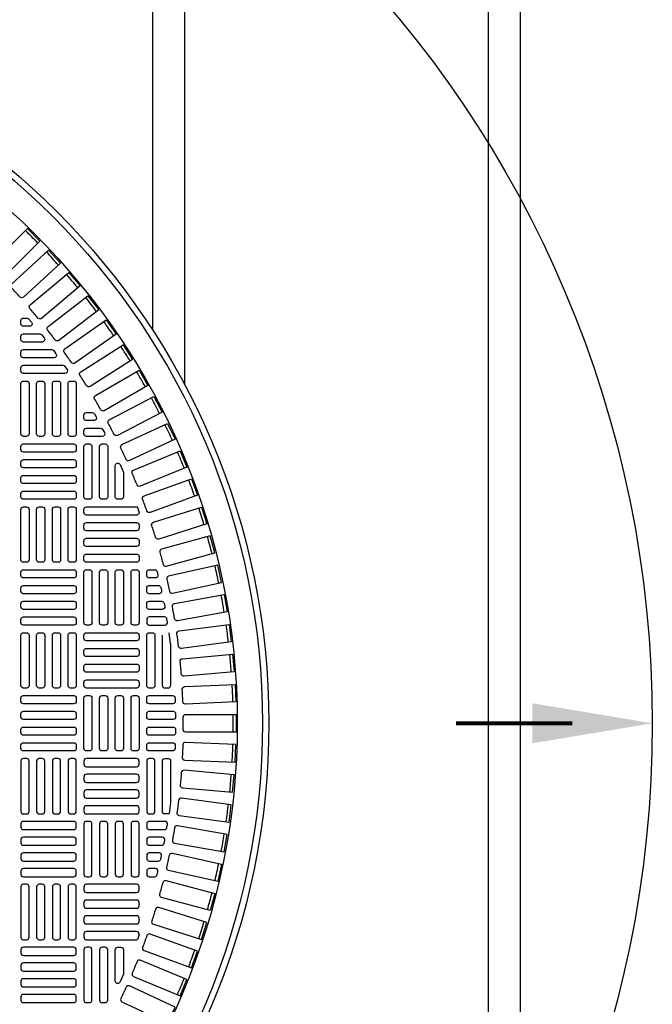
# Model space of a CAD drawing. Extents: x -169 to 7270, y -140 to 2984.
# Tile 470 of 656: x 1536 to 1556, y 1308 to 1339. Entities that reach past the tile are written whole.
import ezdxf

# ---------------------------------------------------------------- set-up
doc = ezdxf.new("R2010")
doc.units = 0
doc.header["$MEASUREMENT"] = 0
for name, color, linetype in [('TANK-MANHOLE-COVER-40', 2, 'CONTINUOUS'), ('TANK-MANHOLE-COVER-HATCH-40', 252, 'CONTINUOUS'), ('TANK-SLOPE', 3, 'CONTINUOUS'), ('TANK-UST-RIB', 7, 'CONTINUOUS')]:
    doc.layers.add(name, color=color, linetype=linetype)

msp = doc.modelspace()

# ---------------------------------------------------------------- linework, layer by layer
at = {"layer": 'TANK-MANHOLE-COVER-40', "color": 4, "linetype": 'Continuous'}
msp.add_circle((1521.25755, 1317.00983), 22.63902, dxfattribs=at)
at = {"layer": 'TANK-MANHOLE-COVER-40', "color": 1, "linetype": 'Continuous'}
msp.add_circle((1521.25755, 1317.00983), 22.44094, dxfattribs=at)
at = {"layer": 'TANK-MANHOLE-COVER-40', "color": 2, "linetype": 'Continuous'}
msp.add_circle((1521.25755, 1317.00983), 21.65354, dxfattribs=at)
at = {"layer": 'TANK-MANHOLE-COVER-HATCH-40', "linetype": 'Continuous'}
for p, q in [((1539.84023, 1323.62318), (1539.78437, 1323.77808)), ((1540.82448, 1319.49732), (1540.77823, 1319.83746)), ((1539.84023, 1310.39648), (1539.78437, 1310.24157))]:
    msp.add_line(p, q, dxfattribs=at)
for points in [[(1535.50982, 1330.9848, 0.00491171), (1535.23252, 1331.26209, -0.41709369), (1535.23197, 1331.37399), (1536.34621, 1332.48823), (1536.73595, 1332.09848), (1535.62172, 1330.98425, -0.41709369), (1535.50982, 1330.9848)], [(1536.67358, 1329.68945, 0.00491171), (1536.42151, 1329.98986, -0.41709369), (1536.43072, 1330.10138), (1537.63783, 1331.11427), (1537.99212, 1330.69204), (1536.78501, 1329.67915, -0.41709369), (1536.67358, 1329.68945)], [(1537.72002, 1328.29761, 0.00491171), (1537.49509, 1328.61884, -0.41709369), (1537.51398, 1328.72913), (1538.80478, 1329.63296), (1539.12092, 1329.18146), (1537.83013, 1328.27763, -0.41709369), (1537.72002, 1328.29761)], [(1538.19672, 1327.56878, 0.00491171), (1537.98601, 1327.89952, -0.41709369), (1538.0097, 1328.00889), (1539.33869, 1328.85555), (1539.63484, 1328.39068), (1538.30585, 1327.54402, -0.41709369), (1538.19672, 1327.56878)], [(1538.64117, 1326.81985, 0.00491171), (1538.44509, 1327.15947, -0.41709369), (1538.47353, 1327.2677), (1539.83818, 1328.05558), (1540.11377, 1327.57825), (1538.74912, 1326.79036, -0.41709369), (1538.64117, 1326.81985)], [(1539.05253, 1326.05225, 0.00491171), (1538.87146, 1326.4001, -0.41709369), (1538.90458, 1326.50699), (1540.30231, 1327.23459), (1540.55681, 1326.74569), (1539.15909, 1326.01808, -0.41709369), (1539.05253, 1326.05225)], [(1539.43002, 1325.26744, 0.00491171), (1539.26429, 1325.62285, -0.41709369), (1539.30205, 1325.72819), (1540.73018, 1326.39414), (1540.96312, 1325.8946), (1539.53499, 1325.22865, -0.41709369), (1539.43002, 1325.26744)], [(1539.77292, 1324.46691, 0.00491171), (1539.62285, 1324.82921, -0.41709369), (1539.66516, 1324.93281), (1541.12098, 1325.53583), (1541.33191, 1325.0266), (1539.87609, 1324.42358, -0.41709369), (1539.77292, 1324.46691)], [(1539.34811, 1324.87013), (1539.34811, 1324.09644), (1539.34811, 1324.09644, -0.41421356), (1539.26937, 1324.0177), (1539.17094, 1324.0177), (1539.17094, 1324.0177, -0.41421356), (1539.0922, 1324.09644), (1539.0922, 1325.07024, -0.80700564), (1539.24266, 1325.10275), (1539.34108, 1324.88562, -0.10680341), (1539.34811, 1324.85311)], [(1540.08057, 1323.65218, 0.00491171), (1539.94644, 1324.02069, -0.41709369), (1539.99324, 1324.12234), (1541.47398, 1324.66128), (1541.66249, 1324.14334), (1540.18175, 1323.6044, -0.41709369), (1540.08057, 1323.65218)], [(1539.84023, 1323.62318), (1539.84023, 1323.60432, -0.41421356), (1539.76149, 1323.52558), (1538.18669, 1323.52558, -0.41421356), (1538.10795, 1323.60432), (1538.10795, 1323.70274, -0.41421356), (1538.18669, 1323.78148), (1539.76149, 1323.78148, -0.07385003), (1539.78437, 1323.77808, -0.07385003)], [(1540.35239, 1322.82481, 0.00491171), (1540.23447, 1323.19882, -0.41709369), (1540.28565, 1323.29833), (1541.78849, 1323.77217), (1541.95423, 1323.2465), (1540.45139, 1322.77266, -0.41709369), (1540.35239, 1322.82481)], [(1540.58786, 1321.98637, 0.41709369), (1540.68449, 1321.92995), (1542.20657, 1322.33779), (1542.06391, 1322.87019), (1540.54184, 1322.46235, 0.41709369), (1540.48636, 1322.36517, -0.00491171), (1540.58786, 1321.98637)], [(1540.78654, 1321.13846, 0.41709369), (1540.88062, 1321.07787), (1542.41903, 1321.41893), (1542.29974, 1321.95705), (1540.76132, 1321.61599, 0.41709369), (1540.70166, 1321.52132, -0.00491171), (1540.78654, 1321.13846)], [(1540.94804, 1320.28269, 0.00491171), (1540.87994, 1320.66889, -0.41709369), (1540.94367, 1320.76086), (1542.4955, 1321.03449), (1542.59122, 1320.49169), (1541.03939, 1320.21806, -0.41709369), (1540.94804, 1320.28269)], [(1541.07206, 1319.42069, 0.00491171), (1541.02087, 1319.80949, -0.41709369), (1541.08855, 1319.8986), (1542.65084, 1320.10428), (1542.72279, 1319.55781), (1541.1605, 1319.35213, -0.41709369), (1541.07206, 1319.42069)], [(1541.15836, 1318.5541, 0.00491171), (1541.12418, 1318.94476, -0.41709369), (1541.19569, 1319.03083), (1542.76546, 1319.16817), (1542.8135, 1318.61909), (1541.24372, 1318.48175, -0.41709369), (1541.15836, 1318.5541)], [(1541.21722, 1317.20591, -0.41709369), (1541.29596, 1317.28542), (1542.87173, 1317.28542), (1542.87173, 1316.73424), (1541.29596, 1316.73424, -0.41709369), (1541.21722, 1316.81375, 0.00491171), (1541.21722, 1317.20591)], [(1541.15836, 1315.46556, -0.00491171), (1541.12418, 1315.0749, 0.41709369), (1541.19569, 1314.98882), (1542.76546, 1314.85149), (1542.8135, 1315.40057), (1541.24372, 1315.53791, 0.41709369), (1541.15836, 1315.46556)], [(1541.07206, 1314.59897, -0.00491171), (1541.02087, 1314.21017, 0.41709369), (1541.08855, 1314.12106), (1542.65084, 1313.91538), (1542.72279, 1314.46185), (1541.1605, 1314.66752, 0.41709369), (1541.07206, 1314.59897)], [(1540.94804, 1313.73697, -0.00491171), (1540.87994, 1313.35077, 0.41709369), (1540.94367, 1313.25879), (1542.4955, 1312.98516), (1542.59122, 1313.52797), (1541.03939, 1313.8016, 0.41709369), (1540.94804, 1313.73697)], [(1540.78654, 1312.88119, -0.41709369), (1540.88062, 1312.94178), (1542.41903, 1312.60072), (1542.29974, 1312.06261), (1540.76132, 1312.40367, -0.41709369), (1540.70166, 1312.49834, 0.00491171), (1540.78654, 1312.88119)], [(1540.58786, 1312.03328, -0.41709369), (1540.68449, 1312.08971), (1542.20657, 1311.68187), (1542.06391, 1311.14947), (1540.54184, 1311.55731, -0.41709369), (1540.48636, 1311.65449, 0.00491171), (1540.58786, 1312.03328)], [(1540.35239, 1311.19484, -0.00491171), (1540.23447, 1310.82084, 0.41709369), (1540.28565, 1310.72133), (1541.78849, 1310.24749), (1541.95423, 1310.77316), (1540.45139, 1311.247, 0.41709369), (1540.35239, 1311.19484)], [(1540.08057, 1310.36747, -0.00491171), (1539.94644, 1309.99897, 0.41709369), (1539.99324, 1309.89732), (1541.47398, 1309.35838), (1541.66249, 1309.87632), (1540.18175, 1310.41526, 0.41709369), (1540.08057, 1310.36747)], [(1539.34811, 1309.16654, -0.10680341), (1539.34108, 1309.13403), (1539.24266, 1308.91691, -0.80700564), (1539.0922, 1308.94942), (1539.0922, 1309.92321, -0.41421356), (1539.17094, 1310.00195), (1539.17094, 1310.00195), (1539.26937, 1310.00195, -0.41421356), (1539.34811, 1309.92321), (1539.34811, 1309.92321), (1539.34811, 1309.14953)], [(1539.77292, 1309.55275, -0.00491171), (1539.62285, 1309.19044, 0.41709369), (1539.66516, 1309.08685), (1541.12098, 1308.48383), (1541.33191, 1308.99305), (1539.87609, 1309.59608, 0.41709369), (1539.77292, 1309.55275)], [(1539.43002, 1308.75221, -0.00491171), (1539.26429, 1308.3968, 0.41709369), (1539.30205, 1308.29146), (1540.73018, 1307.62551), (1540.96312, 1308.12505), (1539.53499, 1308.791, 0.41709369), (1539.43002, 1308.75221)]]:
    msp.add_lwpolyline(points, format="xyb", dxfattribs=at)
for points in [[(1535.84523, 1330.75076), (1537.00701, 1331.81534), (1537.37938, 1331.40897), (1536.2176, 1330.34439, -0.41709369), (1536.10583, 1330.34982, 0.00491171), (1535.8409, 1330.63895, -0.41709369)], [(1537.21236, 1329.00445, 0.00491946), (1536.97326, 1329.31606, -0.41709369), (1536.98732, 1329.42708), (1538.23746, 1330.38634), (1538.573, 1329.94906), (1537.32236, 1328.98942, -0.41710279)], [(1536.13944, 1329.50983), (1536.13944, 1329.60825), (1536.13944, 1329.60825, -0.41421356), (1536.21818, 1329.68699), (1536.33141, 1329.68699, -0.2239262), (1536.39216, 1329.65835), (1536.47333, 1329.55993, -0.63408546), (1536.41258, 1329.43109), (1536.21818, 1329.43109), (1536.21818, 1329.43109, -0.41421356)], [(1536.21818, 1329.19487), (1536.72943, 1329.19487, -0.23232365), (1536.79175, 1329.16426), (1536.86777, 1329.06584, -0.62295027), (1536.80546, 1328.93896), (1536.21818, 1328.93896), (1536.21818, 1328.93896, -0.41421356), (1536.13944, 1329.0177), (1536.13944, 1329.11613), (1536.13944, 1329.11613, -0.41421356)], [(1536.21818, 1328.70274), (1537.10219, 1328.70274, -0.24054885), (1537.16597, 1328.67017), (1537.23721, 1328.57175, -0.61218964), (1537.17343, 1328.44684), (1536.21818, 1328.44684), (1536.21818, 1328.44684, -0.41421356), (1536.13944, 1328.52558), (1536.13944, 1328.624), (1536.13944, 1328.624, -0.41421356)], [(1536.21818, 1328.21062), (1537.45142, 1328.21062, -0.24862232), (1537.51658, 1328.17608), (1537.58335, 1328.07765, -0.60176538), (1537.51819, 1327.95471), (1536.21818, 1327.95471), (1536.21818, 1327.95471, -0.41421356), (1536.13944, 1328.03345), (1536.13944, 1328.13188), (1536.13944, 1328.13188, -0.41421356)], [(1538.18669, 1326.73424), (1538.37194, 1326.73424, -0.27209959), (1538.44073, 1326.69381), (1538.49554, 1326.59538, -0.57220395), (1538.42675, 1326.47833), (1538.18669, 1326.47833), (1538.18669, 1326.47833, -0.41421356), (1538.10795, 1326.55707), (1538.10795, 1326.6555), (1538.10795, 1326.6555, -0.41421356)], [(1538.18669, 1326.24211), (1538.62786, 1326.24211, -0.26794919), (1538.69605, 1326.20274), (1538.75288, 1326.10432, -0.57735027), (1538.68468, 1325.98621), (1538.18669, 1325.98621), (1538.18669, 1325.98621, -0.41421356), (1538.10795, 1326.06495), (1538.10795, 1326.16337), (1538.10795, 1326.16337, -0.41421356)], [(1538.18669, 1324.0177, -0.41421356), (1538.10795, 1324.09644), (1538.10795, 1325.67125, -0.41421356), (1538.18669, 1325.74999), (1538.28511, 1325.74999, -0.41421356), (1538.36385, 1325.67125), (1538.36385, 1324.09644, -0.41421356), (1538.28511, 1324.0177)], [(1538.67881, 1324.0177, -0.41421356), (1538.60007, 1324.09644), (1538.60007, 1325.67125, -0.41421356), (1538.67881, 1325.74999), (1538.77724, 1325.74999, -0.41421356), (1538.85598, 1325.67125), (1538.85598, 1324.09644, -0.41421356), (1538.77724, 1324.0177)], [(1539.84023, 1323.11219, -0.41421356), (1539.76149, 1323.03345), (1538.18669, 1323.03345, -0.41421356), (1538.10795, 1323.11219), (1538.10795, 1323.21062, -0.41421356), (1538.18669, 1323.28936), (1539.76149, 1323.28936, -0.41421356), (1539.84023, 1323.21062)], [(1539.84023, 1322.62006, -0.41421356), (1539.76149, 1322.54132), (1538.18669, 1322.54132, -0.41421356), (1538.10795, 1322.62006), (1538.10795, 1322.71849, -0.41421356), (1538.18669, 1322.79723), (1539.76149, 1322.79723, -0.41421356), (1539.84023, 1322.71849)], [(1539.84023, 1322.12794, -0.41421356), (1539.76149, 1322.0492), (1538.18669, 1322.0492, -0.41421356), (1538.10795, 1322.12794), (1538.10795, 1322.22636, -0.41421356), (1538.18669, 1322.3051), (1539.76149, 1322.3051, -0.41421356), (1539.84023, 1322.22636)], [(1540.15519, 1321.81298), (1540.32637, 1321.81298, -0.34573684), (1540.40287, 1321.7529), (1540.42688, 1321.65448, -0.48617467), (1540.35039, 1321.55707), (1540.15519, 1321.55707), (1540.15519, 1321.55707, -0.41421356), (1540.07645, 1321.63581), (1540.07645, 1321.73424), (1540.07645, 1321.73424, -0.41421356)], [(1540.15519, 1321.32085), (1540.4416, 1321.32085, -0.35291937), (1540.51855, 1321.25881), (1540.53991, 1321.16039, -0.47828469), (1540.46296, 1321.06495), (1540.15519, 1321.06495), (1540.15519, 1321.06495, -0.41421356), (1540.07645, 1321.14369), (1540.07645, 1321.24211), (1540.07645, 1321.24211, -0.41421356)], [(1540.15519, 1320.82873), (1540.54358, 1320.82873, -0.36009445), (1540.62093, 1320.76472), (1540.63968, 1320.6663, -0.47048611), (1540.56233, 1320.57282), (1540.15519, 1320.57282, -0.41421356), (1540.07645, 1320.65156), (1540.07645, 1320.74999), (1540.07645, 1320.74999, -0.41421356)], [(1540.07645, 1320.25786), (1540.07645, 1320.25786), (1540.07645, 1320.15943, 0.41421356), (1540.15519, 1320.08069), (1540.64871, 1320.08069, 0.46277143), (1540.72641, 1320.1722), (1540.71023, 1320.27063, 0.36726762), (1540.63253, 1320.3366), (1540.15519, 1320.3366, 0.41421356)], [(1540.15519, 1318.11219, -0.41421356), (1540.07645, 1318.19093), (1540.07645, 1319.76573, -0.41421356), (1540.15519, 1319.84447), (1540.25362, 1319.84447, -0.41421356), (1540.33236, 1319.76573), (1540.33236, 1318.19093, -0.41421356), (1540.25362, 1318.11219)], [(1542.83913, 1318.22795), (1542.86318, 1317.6773), (1541.28891, 1317.60856, -0.41709369), (1541.20678, 1317.68457, 0.00491171), (1541.18967, 1318.07635, -0.41709369), (1541.26486, 1318.15922)], [(1540.89078, 1317.62006), (1540.15519, 1317.62006, -0.41421356), (1540.07645, 1317.6988), (1540.07645, 1317.79723, -0.41421356), (1540.15519, 1317.87597), (1540.88709, 1317.87597, -0.40329122), (1540.96578, 1317.80018), (1540.96946, 1317.70175, -0.20378141), (1540.94749, 1317.64418, -0.20378141)], [(1540.90188, 1317.12794), (1540.15519, 1317.12794, -0.41421356), (1540.07645, 1317.20668), (1540.07645, 1317.3051, -0.41421356), (1540.15519, 1317.38384), (1540.90065, 1317.38384, -0.41056424), (1540.97939, 1317.30609), (1540.98062, 1317.20766, -0.20053403), (1540.95791, 1317.15135, -0.20053403)], [(1540.90302, 1316.89172, -0.41977873), (1540.98175, 1316.81148), (1540.97988, 1316.71306, -0.40867021), (1540.90116, 1316.63581), (1540.15519, 1316.63581), (1540.15519, 1316.63581, -0.41421356), (1540.07645, 1316.71455), (1540.07645, 1316.81298), (1540.07645, 1316.81298, -0.41421356), (1540.15519, 1316.89172)], [(1540.14364, 1316.14454), (1540.13983, 1316.1452), (1540.13606, 1316.14605), (1540.13234, 1316.14708), (1540.12867, 1316.14829), (1540.12506, 1316.14968), (1540.12153, 1316.15125), (1540.11807, 1316.15298), (1540.11471, 1316.15489), (1540.11145, 1316.15696), (1540.10829, 1316.15918), (1540.10524, 1316.16156), (1540.10231, 1316.16408), (1540.09951, 1316.16675), (1540.09685, 1316.16955), (1540.09433, 1316.17247), (1540.09195, 1316.17552), (1540.08972, 1316.17868), (1540.08765, 1316.18195), (1540.08575, 1316.18531), (1540.08401, 1316.18876), (1540.08245, 1316.19229), (1540.08106, 1316.1959), (1540.07984, 1316.19957), (1540.07881, 1316.20329), (1540.07797, 1316.20707), (1540.0773, 1316.21087), (1540.07683, 1316.21471), (1540.07655, 1316.21856), (1540.07645, 1316.22243), (1540.07645, 1316.32085), (1540.07655, 1316.32472), (1540.07683, 1316.32857), (1540.0773, 1316.33241), (1540.07797, 1316.33621), (1540.07881, 1316.33998), (1540.07984, 1316.34371), (1540.08106, 1316.34738), (1540.08245, 1316.35098), (1540.08401, 1316.35452), (1540.08575, 1316.35797), (1540.08765, 1316.36133), (1540.08972, 1316.3646), (1540.09195, 1316.36776), (1540.09433, 1316.3708), (1540.09685, 1316.37373), (1540.09951, 1316.37653), (1540.10231, 1316.37919), (1540.10524, 1316.38172), (1540.10829, 1316.3841), (1540.11145, 1316.38632), (1540.11471, 1316.38839), (1540.11807, 1316.39029), (1540.12153, 1316.39203), (1540.12506, 1316.3936), (1540.12867, 1316.39499), (1540.13234, 1316.3962), (1540.13606, 1316.39723), (1540.13983, 1316.39808), (1540.14364, 1316.39874), (1540.14747, 1316.39921), (1540.15133, 1316.3995), (1540.15519, 1316.39959), (1540.89078, 1316.39959, -0.42522092), (1540.96946, 1316.31791), (1540.96578, 1316.21948, -0.40329122), (1540.88709, 1316.14369), (1540.15519, 1316.14369), (1540.15133, 1316.14378), (1540.14747, 1316.14407)], [(1542.83913, 1315.7917), (1542.86318, 1316.34236), (1541.28891, 1316.41109, 0.41709369), (1541.20678, 1316.33509, -0.00491171), (1541.18967, 1315.94331, 0.41709369), (1541.26486, 1315.86044)], [(1540.15519, 1315.90747, 0.41421356), (1540.07645, 1315.82873), (1540.07645, 1314.25392, 0.41421356), (1540.15519, 1314.17518), (1540.25362, 1314.17518, 0.41421356), (1540.33236, 1314.25392), (1540.33236, 1315.82873, 0.41421356), (1540.25362, 1315.90747)], [(1540.77823, 1314.1822, -0.10672862), (1540.74574, 1314.17518), (1540.74574, 1314.17518), (1540.64732, 1314.17518, -0.41421356), (1540.56858, 1314.25392), (1540.56858, 1314.25392), (1540.56858, 1315.82873, -0.41421356), (1540.64732, 1315.90747), (1540.64732, 1315.90747), (1540.74574, 1315.90747, -0.41421356), (1540.82448, 1315.82873), (1540.82448, 1315.82873), (1540.82448, 1314.52234)], [(1540.64871, 1313.93896), (1540.15519, 1313.93896, 0.41421356), (1540.07645, 1313.86022), (1540.07645, 1313.7618), (1540.07645, 1313.7618, 0.41421356), (1540.15519, 1313.68306), (1540.63253, 1313.68306, 0.36726762), (1540.71023, 1313.74903), (1540.72641, 1313.84745, 0.46277143)], [(1540.15519, 1313.44684, 0.41421356), (1540.07645, 1313.3681), (1540.07645, 1313.26967), (1540.07645, 1313.26967, 0.41421356), (1540.15519, 1313.19093), (1540.54358, 1313.19093, 0.36009445), (1540.62093, 1313.25494), (1540.63968, 1313.35336, 0.47048611), (1540.56233, 1313.44684)], [(1540.46296, 1312.95471), (1540.15519, 1312.95471), (1540.15519, 1312.95471, 0.41421356), (1540.07645, 1312.87597), (1540.07645, 1312.77754), (1540.07645, 1312.77754, 0.41421356), (1540.15519, 1312.6988), (1540.4416, 1312.6988, 0.35291937), (1540.51855, 1312.76085), (1540.53991, 1312.85927, 0.47828469)], [(1540.35039, 1312.46258), (1540.15519, 1312.46258), (1540.15519, 1312.46258, 0.41421356), (1540.07645, 1312.38384), (1540.07645, 1312.28542), (1540.07645, 1312.28542, 0.41421356), (1540.15519, 1312.20668), (1540.32637, 1312.20668, 0.34573684), (1540.40287, 1312.26676), (1540.42688, 1312.36518, 0.48617467)], [(1538.18669, 1310.00195, 0.41421356), (1538.10795, 1309.92321), (1538.10795, 1308.34841, 0.41421356), (1538.18669, 1308.26967), (1538.28511, 1308.26967, 0.41421356), (1538.36385, 1308.34841), (1538.36385, 1309.92321, 0.41421356), (1538.28511, 1310.00195)], [(1538.67881, 1310.00195, 0.41421356), (1538.60007, 1309.92321), (1538.60007, 1308.34841, 0.41421356), (1538.67881, 1308.26967), (1538.77724, 1308.26967, 0.41421356), (1538.85598, 1308.34841), (1538.85598, 1309.92321, 0.41421356), (1538.77724, 1310.00195)]]:
    msp.add_lwpolyline(points, format="xyb", close=True, dxfattribs=at)
at = {"layer": 'TANK-MANHOLE-COVER-HATCH-40', "linetype": 'Continuous', "flags": 128}
for points in [[(1536.21818, 1325.98621, -0.41421356), (1536.13944, 1326.06495), (1536.13944, 1327.63975, -0.41421356), (1536.21818, 1327.71849), (1536.31661, 1327.71849, -0.41421356), (1536.39535, 1327.63975), (1536.39535, 1326.06495, -0.41421356), (1536.31661, 1325.98621)], [(1536.71031, 1325.98621, -0.41421356), (1536.63157, 1326.06495), (1536.63157, 1327.63975, -0.41421356), (1536.71031, 1327.71849), (1536.80874, 1327.71849, -0.41421356), (1536.88748, 1327.63975), (1536.88748, 1326.06495, -0.41421356), (1536.80874, 1325.98621)], [(1537.20244, 1325.98621, -0.41421356), (1537.1237, 1326.06495), (1537.1237, 1327.63975, -0.41421356), (1537.20244, 1327.71849), (1537.30086, 1327.71849, -0.41421356), (1537.3796, 1327.63975), (1537.3796, 1326.06495, -0.41421356), (1537.30086, 1325.98621)], [(1537.69456, 1325.98621, -0.41421356), (1537.61582, 1326.06495), (1537.61582, 1327.63975, -0.41421356), (1537.69456, 1327.71849), (1537.79299, 1327.71849, -0.41421356), (1537.87173, 1327.63975), (1537.87173, 1326.06495, -0.41421356), (1537.79299, 1325.98621)], [(1536.13944, 1325.67125, -0.41421356), (1536.21818, 1325.74999), (1537.79299, 1325.74999, -0.41421356), (1537.87173, 1325.67125), (1537.87173, 1325.57282, -0.41421356), (1537.79299, 1325.49408), (1536.21818, 1325.49408, -0.41421356), (1536.13944, 1325.57282)], [(1536.13944, 1325.17912, -0.41421356), (1536.21818, 1325.25786), (1537.79299, 1325.25786, -0.41421356), (1537.87173, 1325.17912), (1537.87173, 1325.08069, -0.41421356), (1537.79299, 1325.00195), (1536.21818, 1325.00195, -0.41421356), (1536.13944, 1325.08069)], [(1536.13944, 1324.68699, -0.41421356), (1536.21818, 1324.76573), (1537.79299, 1324.76573, -0.41421356), (1537.87173, 1324.68699), (1537.87173, 1324.58857, -0.41421356), (1537.79299, 1324.50983), (1536.21818, 1324.50983, -0.41421356), (1536.13944, 1324.58857)], [(1536.13944, 1324.19487, -0.41421356), (1536.21818, 1324.27361), (1537.79299, 1324.27361, -0.41421356), (1537.87173, 1324.19487), (1537.87173, 1324.09644, -0.41421356), (1537.79299, 1324.0177), (1536.21818, 1324.0177, -0.41421356), (1536.13944, 1324.09644)], [(1536.21818, 1322.0492, -0.41421356), (1536.13944, 1322.12794), (1536.13944, 1323.70274, -0.41421356), (1536.21818, 1323.78148), (1536.31661, 1323.78148, -0.41421356), (1536.39535, 1323.70274), (1536.39535, 1322.12794, -0.41421356), (1536.31661, 1322.0492)], [(1536.71031, 1322.0492, -0.41421356), (1536.63157, 1322.12794), (1536.63157, 1323.70274, -0.41421356), (1536.71031, 1323.78148), (1536.80874, 1323.78148, -0.41421356), (1536.88748, 1323.70274), (1536.88748, 1322.12794, -0.41421356), (1536.80874, 1322.0492)], [(1537.20244, 1322.0492, -0.41421356), (1537.1237, 1322.12794), (1537.1237, 1323.70274, -0.41421356), (1537.20244, 1323.78148), (1537.30086, 1323.78148, -0.41421356), (1537.3796, 1323.70274), (1537.3796, 1322.12794, -0.41421356), (1537.30086, 1322.0492)], [(1537.69456, 1322.0492, -0.41421356), (1537.61582, 1322.12794), (1537.61582, 1323.70274, -0.41421356), (1537.69456, 1323.78148), (1537.79299, 1323.78148, -0.41421356), (1537.87173, 1323.70274), (1537.87173, 1322.12794, -0.41421356), (1537.79299, 1322.0492)], [(1536.13944, 1321.73424, -0.41421356), (1536.21818, 1321.81298), (1537.79299, 1321.81298, -0.41421356), (1537.87173, 1321.73424), (1537.87173, 1321.63581, -0.41421356), (1537.79299, 1321.55707), (1536.21818, 1321.55707, -0.41421356), (1536.13944, 1321.63581)], [(1538.18669, 1320.08069, -0.41421356), (1538.10795, 1320.15943), (1538.10795, 1321.73424, -0.41421356), (1538.18669, 1321.81298), (1538.28511, 1321.81298, -0.41421356), (1538.36385, 1321.73424), (1538.36385, 1320.15943, -0.41421356), (1538.28511, 1320.08069)], [(1538.67881, 1320.08069, -0.41421356), (1538.60007, 1320.15943), (1538.60007, 1321.73424, -0.41421356), (1538.67881, 1321.81298), (1538.77724, 1321.81298, -0.41421356), (1538.85598, 1321.73424), (1538.85598, 1320.15943, -0.41421356), (1538.77724, 1320.08069)], [(1539.17094, 1320.08069, -0.41421356), (1539.0922, 1320.15943), (1539.0922, 1321.73424, -0.41421356), (1539.17094, 1321.81298), (1539.26937, 1321.81298, -0.41421356), (1539.34811, 1321.73424), (1539.34811, 1320.15943, -0.41421356), (1539.26937, 1320.08069)], [(1539.66307, 1320.08069, -0.41421356), (1539.58433, 1320.15943), (1539.58433, 1321.73424, -0.41421356), (1539.66307, 1321.81298), (1539.76149, 1321.81298, -0.41421356), (1539.84023, 1321.73424), (1539.84023, 1320.15943, -0.41421356), (1539.76149, 1320.08069)], [(1536.13944, 1321.24211, -0.41421356), (1536.21818, 1321.32085), (1537.79299, 1321.32085, -0.41421356), (1537.87173, 1321.24211), (1537.87173, 1321.14369, -0.41421356), (1537.79299, 1321.06495), (1536.21818, 1321.06495, -0.41421356), (1536.13944, 1321.14369)], [(1536.13944, 1320.74999, -0.41421356), (1536.21818, 1320.82873), (1537.79299, 1320.82873, -0.41421356), (1537.87173, 1320.74999), (1537.87173, 1320.65156, -0.41421356), (1537.79299, 1320.57282), (1536.21818, 1320.57282, -0.41421356), (1536.13944, 1320.65156)], [(1536.13944, 1320.25786, -0.41421356), (1536.21818, 1320.3366), (1537.79299, 1320.3366, -0.41421356), (1537.87173, 1320.25786), (1537.87173, 1320.15943, -0.41421356), (1537.79299, 1320.08069), (1536.21818, 1320.08069, -0.41421356), (1536.13944, 1320.15943)], [(1536.21818, 1318.11219, -0.41421356), (1536.13944, 1318.19093), (1536.13944, 1319.76573, -0.41421356), (1536.21818, 1319.84447), (1536.31661, 1319.84447, -0.41421356), (1536.39535, 1319.76573), (1536.39535, 1318.19093, -0.41421356), (1536.31661, 1318.11219)], [(1536.71031, 1318.11219, -0.41421356), (1536.63157, 1318.19093), (1536.63157, 1319.76573, -0.41421356), (1536.71031, 1319.84447), (1536.80874, 1319.84447, -0.41421356), (1536.88748, 1319.76573), (1536.88748, 1318.19093, -0.41421356), (1536.80874, 1318.11219)], [(1537.20244, 1318.11219, -0.41421356), (1537.1237, 1318.19093), (1537.1237, 1319.76573, -0.41421356), (1537.20244, 1319.84447), (1537.30086, 1319.84447, -0.41421356), (1537.3796, 1319.76573), (1537.3796, 1318.19093, -0.41421356), (1537.30086, 1318.11219)], [(1537.69456, 1318.11219, -0.41421356), (1537.61582, 1318.19093), (1537.61582, 1319.76573, -0.41421356), (1537.69456, 1319.84447), (1537.79299, 1319.84447, -0.41421356), (1537.87173, 1319.76573), (1537.87173, 1318.19093, -0.41421356), (1537.79299, 1318.11219)], [(1539.84023, 1319.66731, -0.41421356), (1539.76149, 1319.58857), (1538.18669, 1319.58857, -0.41421356), (1538.10795, 1319.66731), (1538.10795, 1319.76573, -0.41421356), (1538.18669, 1319.84447), (1539.76149, 1319.84447, -0.41421356), (1539.84023, 1319.76573)], [(1539.84023, 1319.17518, -0.41421356), (1539.76149, 1319.09644), (1538.18669, 1319.09644, -0.41421356), (1538.10795, 1319.17518), (1538.10795, 1319.27361, -0.41421356), (1538.18669, 1319.35235), (1539.76149, 1319.35235, -0.41421356), (1539.84023, 1319.27361)], [(1539.84023, 1318.68306, -0.41421356), (1539.76149, 1318.60432), (1538.18669, 1318.60432, -0.41421356), (1538.10795, 1318.68306), (1538.10795, 1318.78148, -0.41421356), (1538.18669, 1318.86022), (1539.76149, 1318.86022, -0.41421356), (1539.84023, 1318.78148)], [(1539.84023, 1318.19093, -0.41421356), (1539.76149, 1318.11219), (1538.18669, 1318.11219, -0.41421356), (1538.10795, 1318.19093), (1538.10795, 1318.28936, -0.41421356), (1538.18669, 1318.3681), (1539.76149, 1318.3681, -0.41421356), (1539.84023, 1318.28936)], [(1536.13944, 1317.79723, -0.41421356), (1536.21818, 1317.87597), (1537.79299, 1317.87597, -0.41421356), (1537.87173, 1317.79723), (1537.87173, 1317.6988, -0.41421356), (1537.79299, 1317.62006), (1536.21818, 1317.62006, -0.41421356), (1536.13944, 1317.6988)], [(1538.18669, 1316.14369, -0.41421356), (1538.10795, 1316.22243), (1538.10795, 1317.79723, -0.41421356), (1538.18669, 1317.87597), (1538.28511, 1317.87597, -0.41421356), (1538.36385, 1317.79723), (1538.36385, 1316.22243, -0.41421356), (1538.28511, 1316.14369)], [(1538.67881, 1316.14369, -0.41421356), (1538.60007, 1316.22243), (1538.60007, 1317.79723, -0.41421356), (1538.67881, 1317.87597), (1538.77724, 1317.87597, -0.41421356), (1538.85598, 1317.79723), (1538.85598, 1316.22243, -0.41421356), (1538.77724, 1316.14369)], [(1539.17094, 1316.14369, -0.41421356), (1539.0922, 1316.22243), (1539.0922, 1317.79723, -0.41421356), (1539.17094, 1317.87597), (1539.26937, 1317.87597, -0.41421356), (1539.34811, 1317.79723), (1539.34811, 1316.22243, -0.41421356), (1539.26937, 1316.14369)], [(1539.66307, 1316.14369, -0.41421356), (1539.58433, 1316.22243), (1539.58433, 1317.79723, -0.41421356), (1539.66307, 1317.87597), (1539.76149, 1317.87597, -0.41421356), (1539.84023, 1317.79723), (1539.84023, 1316.22243, -0.41421356), (1539.76149, 1316.14369)], [(1536.13944, 1317.3051, -0.41421356), (1536.21818, 1317.38384), (1537.79299, 1317.38384, -0.41421356), (1537.87173, 1317.3051), (1537.87173, 1317.20668, -0.41421356), (1537.79299, 1317.12794), (1536.21818, 1317.12794, -0.41421356), (1536.13944, 1317.20668)], [(1536.13944, 1316.81298, -0.41421356), (1536.21818, 1316.89172), (1537.79299, 1316.89172, -0.41421356), (1537.87173, 1316.81298), (1537.87173, 1316.71455, -0.41421356), (1537.79299, 1316.63581), (1536.21818, 1316.63581, -0.41421356), (1536.13944, 1316.71455)], [(1536.13944, 1316.32085, -0.41421356), (1536.21818, 1316.39959), (1537.79299, 1316.39959, -0.41421356), (1537.87173, 1316.32085), (1537.87173, 1316.22243, -0.41421356), (1537.79299, 1316.14369), (1536.21818, 1316.14369, -0.41421356), (1536.13944, 1316.22243)], [(1536.21818, 1315.90747, 0.41421356), (1536.13944, 1315.82873), (1536.13944, 1314.25392, 0.41421356), (1536.21818, 1314.17518), (1536.31661, 1314.17518, 0.41421356), (1536.39535, 1314.25392), (1536.39535, 1315.82873, 0.41421356), (1536.31661, 1315.90747)], [(1536.71031, 1315.90747, 0.41421356), (1536.63157, 1315.82873), (1536.63157, 1314.25392, 0.41421356), (1536.71031, 1314.17518), (1536.80874, 1314.17518, 0.41421356), (1536.88748, 1314.25392), (1536.88748, 1315.82873, 0.41421356), (1536.80874, 1315.90747)], [(1537.20244, 1315.90747, 0.41421356), (1537.1237, 1315.82873), (1537.1237, 1314.25392, 0.41421356), (1537.20244, 1314.17518), (1537.30086, 1314.17518, 0.41421356), (1537.3796, 1314.25392), (1537.3796, 1315.82873, 0.41421356), (1537.30086, 1315.90747)], [(1537.69456, 1315.90747, 0.41421356), (1537.61582, 1315.82873), (1537.61582, 1314.25392, 0.41421356), (1537.69456, 1314.17518), (1537.79299, 1314.17518, 0.41421356), (1537.87173, 1314.25392), (1537.87173, 1315.82873, 0.41421356), (1537.79299, 1315.90747)], [(1539.84023, 1315.82873, 0.41421356), (1539.76149, 1315.90747), (1538.18669, 1315.90747, 0.41421356), (1538.10795, 1315.82873), (1538.10795, 1315.7303, 0.41421356), (1538.18669, 1315.65156), (1539.76149, 1315.65156, 0.41421356), (1539.84023, 1315.7303)], [(1539.84023, 1315.3366, 0.41421356), (1539.76149, 1315.41534), (1538.18669, 1315.41534, 0.41421356), (1538.10795, 1315.3366), (1538.10795, 1315.23817, 0.41421356), (1538.18669, 1315.15943), (1539.76149, 1315.15943, 0.41421356), (1539.84023, 1315.23817)], [(1539.84023, 1314.84447, 0.41421356), (1539.76149, 1314.92321), (1538.18669, 1314.92321, 0.41421356), (1538.10795, 1314.84447), (1538.10795, 1314.74605, 0.41421356), (1538.18669, 1314.66731), (1539.76149, 1314.66731, 0.41421356), (1539.84023, 1314.74605)], [(1539.84023, 1314.35235, 0.41421356), (1539.76149, 1314.43109), (1538.18669, 1314.43109, 0.41421356), (1538.10795, 1314.35235), (1538.10795, 1314.25392, 0.41421356), (1538.18669, 1314.17518), (1539.76149, 1314.17518, 0.41421356), (1539.84023, 1314.25392)], [(1536.13944, 1313.7618, 0.41421356), (1536.21818, 1313.68306), (1537.79299, 1313.68306, 0.41421356), (1537.87173, 1313.7618), (1537.87173, 1313.86022, 0.41421356), (1537.79299, 1313.93896), (1536.21818, 1313.93896, 0.41421356), (1536.13944, 1313.86022)], [(1538.18669, 1313.93896, 0.41421356), (1538.10795, 1313.86022), (1538.10795, 1312.28542, 0.41421356), (1538.18669, 1312.20668), (1538.28511, 1312.20668, 0.41421356), (1538.36385, 1312.28542), (1538.36385, 1313.86022, 0.41421356), (1538.28511, 1313.93896)], [(1538.67881, 1313.93896, 0.41421356), (1538.60007, 1313.86022), (1538.60007, 1312.28542, 0.41421356), (1538.67881, 1312.20668), (1538.77724, 1312.20668, 0.41421356), (1538.85598, 1312.28542), (1538.85598, 1313.86022, 0.41421356), (1538.77724, 1313.93896)], [(1539.17094, 1313.93896, 0.41421356), (1539.0922, 1313.86022), (1539.0922, 1312.28542, 0.41421356), (1539.17094, 1312.20668), (1539.26937, 1312.20668, 0.41421356), (1539.34811, 1312.28542), (1539.34811, 1313.86022, 0.41421356), (1539.26937, 1313.93896)], [(1539.66307, 1313.93896, 0.41421356), (1539.58433, 1313.86022), (1539.58433, 1312.28542, 0.41421356), (1539.66307, 1312.20668), (1539.76149, 1312.20668, 0.41421356), (1539.84023, 1312.28542), (1539.84023, 1313.86022, 0.41421356), (1539.76149, 1313.93896)], [(1536.13944, 1313.26967, 0.41421356), (1536.21818, 1313.19093), (1537.79299, 1313.19093, 0.41421356), (1537.87173, 1313.26967), (1537.87173, 1313.3681, 0.41421356), (1537.79299, 1313.44684), (1536.21818, 1313.44684, 0.41421356), (1536.13944, 1313.3681)], [(1536.13944, 1312.77754, 0.41421356), (1536.21818, 1312.6988), (1537.79299, 1312.6988, 0.41421356), (1537.87173, 1312.77754), (1537.87173, 1312.87597, 0.41421356), (1537.79299, 1312.95471), (1536.21818, 1312.95471, 0.41421356), (1536.13944, 1312.87597)], [(1536.13944, 1312.28542, 0.41421356), (1536.21818, 1312.20668), (1537.79299, 1312.20668, 0.41421356), (1537.87173, 1312.28542), (1537.87173, 1312.38384, 0.41421356), (1537.79299, 1312.46258), (1536.21818, 1312.46258, 0.41421356), (1536.13944, 1312.38384)], [(1536.21818, 1311.97046, 0.41421356), (1536.13944, 1311.89172), (1536.13944, 1310.31691, 0.41421356), (1536.21818, 1310.23817), (1536.31661, 1310.23817, 0.41421356), (1536.39535, 1310.31691), (1536.39535, 1311.89172, 0.41421356), (1536.31661, 1311.97046)], [(1536.71031, 1311.97046, 0.41421356), (1536.63157, 1311.89172), (1536.63157, 1310.31691, 0.41421356), (1536.71031, 1310.23817), (1536.80874, 1310.23817, 0.41421356), (1536.88748, 1310.31691), (1536.88748, 1311.89172, 0.41421356), (1536.80874, 1311.97046)], [(1537.20244, 1311.97046, 0.41421356), (1537.1237, 1311.89172), (1537.1237, 1310.31691, 0.41421356), (1537.20244, 1310.23817), (1537.30086, 1310.23817, 0.41421356), (1537.3796, 1310.31691), (1537.3796, 1311.89172, 0.41421356), (1537.30086, 1311.97046)], [(1537.69456, 1311.97046, 0.41421356), (1537.61582, 1311.89172), (1537.61582, 1310.31691, 0.41421356), (1537.69456, 1310.23817), (1537.79299, 1310.23817, 0.41421356), (1537.87173, 1310.31691), (1537.87173, 1311.89172, 0.41421356), (1537.79299, 1311.97046)], [(1539.84023, 1311.89172, 0.41421356), (1539.76149, 1311.97046), (1538.18669, 1311.97046, 0.41421356), (1538.10795, 1311.89172), (1538.10795, 1311.79329, 0.41421356), (1538.18669, 1311.71455), (1539.76149, 1311.71455, 0.41421356), (1539.84023, 1311.79329)], [(1539.84023, 1311.39959, 0.41421356), (1539.76149, 1311.47833), (1538.18669, 1311.47833, 0.41421356), (1538.10795, 1311.39959), (1538.10795, 1311.30117, 0.41421356), (1538.18669, 1311.22243), (1539.76149, 1311.22243, 0.41421356), (1539.84023, 1311.30117)], [(1539.84023, 1310.90747, 0.41421356), (1539.76149, 1310.98621), (1538.18669, 1310.98621, 0.41421356), (1538.10795, 1310.90747), (1538.10795, 1310.80904, 0.41421356), (1538.18669, 1310.7303), (1539.76149, 1310.7303, 0.41421356), (1539.84023, 1310.80904)], [(1536.13944, 1309.82479, 0.41421356), (1536.21818, 1309.74605), (1537.79299, 1309.74605, 0.41421356), (1537.87173, 1309.82479), (1537.87173, 1309.92321, 0.41421356), (1537.79299, 1310.00195), (1536.21818, 1310.00195, 0.41421356), (1536.13944, 1309.92321)], [(1536.13944, 1309.33266, 0.41421356), (1536.21818, 1309.25392), (1537.79299, 1309.25392, 0.41421356), (1537.87173, 1309.33266), (1537.87173, 1309.43109, 0.41421356), (1537.79299, 1309.50983), (1536.21818, 1309.50983, 0.41421356), (1536.13944, 1309.43109)], [(1536.13944, 1308.84054, 0.41421356), (1536.21818, 1308.7618), (1537.79299, 1308.7618, 0.41421356), (1537.87173, 1308.84054), (1537.87173, 1308.93896, 0.41421356), (1537.79299, 1309.0177), (1536.21818, 1309.0177, 0.41421356), (1536.13944, 1308.93896)], [(1536.13944, 1308.34841, 0.41421356), (1536.21818, 1308.26967), (1537.79299, 1308.26967, 0.41421356), (1537.87173, 1308.34841), (1537.87173, 1308.44684, 0.41421356), (1537.79299, 1308.52558), (1536.21818, 1308.52558, 0.41421356), (1536.13944, 1308.44684)]]:
    msp.add_lwpolyline(points, format="xyb", close=True, dxfattribs=at)
at = {"layer": 'TANK-MANHOLE-COVER-HATCH-40', "linetype": 'Continuous'}
for points in [[(1540.56858, 1318.19093), (1540.56858, 1319.76573), (1540.56858, 1319.76573)], [(1540.82448, 1319.49732), (1540.82448, 1318.19093), (1540.82448, 1318.19093)], [(1540.74574, 1318.11219), (1540.64732, 1318.11219), (1540.64732, 1318.11219)]]:
    msp.add_lwpolyline(points, dxfattribs=at)
at = {"layer": 'TANK-MANHOLE-COVER-HATCH-40', "linetype": 'Continuous', "flags": 128}
msp.add_lwpolyline([(1539.84023, 1310.39648), (1539.84023, 1310.41534, 0.41421356), (1539.76149, 1310.49408), (1538.18669, 1310.49408, 0.41421356), (1538.10795, 1310.41534), (1538.10795, 1310.31691, 0.41421356), (1538.18669, 1310.23817), (1539.76149, 1310.23817, 0.07385003), (1539.78437, 1310.24157, 0.07385003)], format="xyb", dxfattribs=at)
at = {"layer": 'TANK-MANHOLE-COVER-HATCH-40', "linetype": 'Continuous'}
for centre, radius, start, end in [((1521.25755, 1317.00983), 21.52559, 44.266426, 45.733574), ((1521.25755, 1317.00983), 21.52559, 41.766426, 43.233574), ((1521.25755, 1317.00983), 21.52559, 39.266426, 40.733574), ((1521.25755, 1317.00983), 21.52559, 36.766426, 38.233574), ((1521.25755, 1317.00983), 21.52559, 34.266426, 35.733574), ((1521.25755, 1317.00983), 21.52559, 31.766426, 33.233574), ((1521.25755, 1317.00983), 21.52559, 29.266426, 30.733574), ((1521.25755, 1317.00983), 21.52559, 26.766426, 28.233574), ((1521.25755, 1317.00983), 21.52559, 24.266426, 25.733574), ((1521.25755, 1317.00983), 21.52559, 21.766426, 23.233574), ((1521.25755, 1317.00983), 21.52559, 19.266426, 20.733574), ((1521.25755, 1317.00983), 21.52559, 16.766426, 18.233574), ((1521.25755, 1317.00983), 21.52559, 14.266426, 15.733574), ((1521.25755, 1317.00983), 21.52559, 11.766426, 13.233574), ((1521.25755, 1317.00983), 21.52559, 9.266426, 10.733574), ((1521.25755, 1317.00983), 21.52559, 6.766426, 8.233574), ((1521.25755, 1317.00983), 21.52559, 4.266426, 5.733574), ((1540.64732, 1318.19093), 0.07874, 180, 270), ((1540.74574, 1318.19093), 0.07874, 270, 0), ((1521.25755, 1317.00983), 21.52559, 1.766426, 3.233574), ((1521.25755, 1317.00983), 21.52559, 359.266426, 0.733574), ((1521.25755, 1317.00983), 21.52559, 356.766426, 358.233574), ((1521.25755, 1317.00983), 21.52559, 354.266426, 355.733574), ((1521.25755, 1317.00983), 21.52559, 351.766426, 353.233574), ((1521.25755, 1317.00983), 21.52559, 349.266426, 350.733574), ((1521.25755, 1317.00983), 21.52559, 346.766426, 348.233574), ((1521.25755, 1317.00983), 21.52559, 344.266426, 345.733574), ((1521.25755, 1317.00983), 21.52559, 341.766426, 343.233574), ((1521.25755, 1317.00983), 21.52559, 339.266426, 340.733574), ((1521.25755, 1317.00983), 21.52559, 336.766426, 338.233574)]:
    msp.add_arc(centre, radius, start, end, dxfattribs=at)
at = {"layer": 'TANK-SLOPE', "const_width": 0.125}
msp.add_lwpolyline([(1553.39658, 1317.00983), (1549.75579, 1317.00983)], dxfattribs=at)
at = {"layer": 'TANK-SLOPE'}
msp.add_circle((1521.25755, 1317.00983), 34.63902, dxfattribs=at)
msp.add_solid([(1552.14658, 1316.38483), (1555.89658, 1317.00983), (1552.14658, 1317.63483)], dxfattribs=at)
at = {"layer": 'TANK-UST-RIB'}
for p, q in [((1540.25755, 1380.01839), (1540.25755, 1329.32795)), ((1551.75755, 1380.01839), (1551.75755, 1254.01839)), ((1541.25755, 1378.01839), (1541.25755, 1327.62619)), ((1550.75755, 1378.01839), (1550.75755, 1256.01839))]:
    msp.add_line(p, q, dxfattribs=at)

doc.saveas('drawing.dxf')
